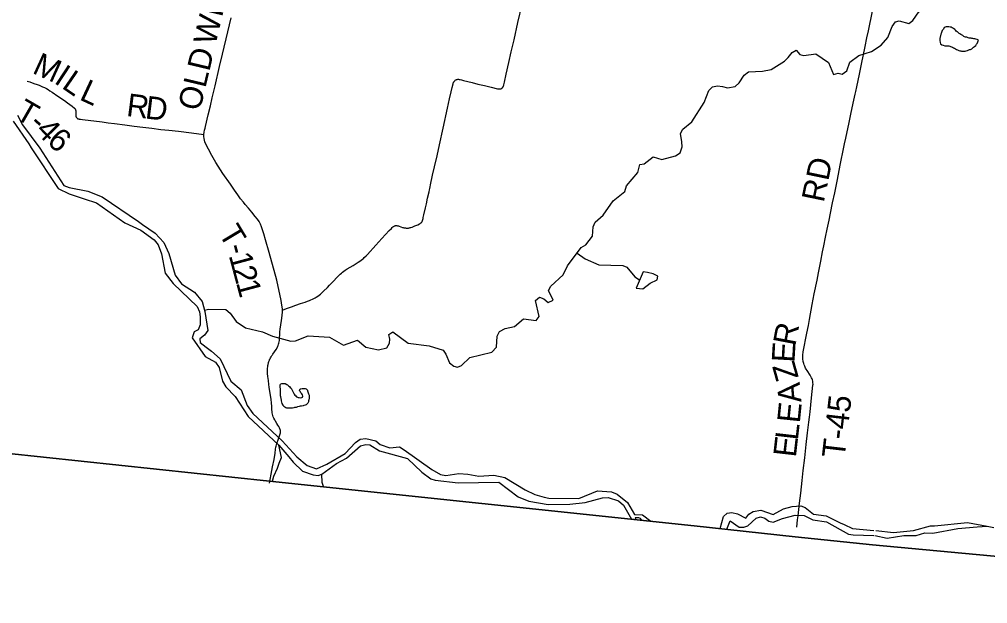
# Model space of a CAD drawing. Extents: x 1410790 to 1770854, y 448063 to 770588.
# Drawn here: x 1569641 to 1582368, y 571428 to 579109 of the extents above; entities that cross this region are included whole.
import ezdxf

# ---------------------------------------------------------------- set-up
doc = ezdxf.new("R2010")
doc.units = 0
for name, color, linetype in [('GM_X_Adjacent_County', 7, 'Continuous'), ('GM_X_County', 7, 'Continuous'), ('GM_X_Major_River', 7, 'Continuous'), ('GM_X_Minor_Lake', 7, 'Continuous'), ('GM_X_Minor_River', 7, 'Continuous'), ('GM_X_Township', 7, 'Continuous'), ('GM_X_Township_Road', 7, 'Continuous'), ('GM_X_Township_Road_Text', 7, 'Continuous')]:
    doc.layers.add(name, color=color, linetype=linetype)

msp = doc.modelspace()

# ---------------------------------------------------------------- linework, layer by layer
at = {"layer": 'GM_X_Adjacent_County'}
msp.add_lwpolyline([(1549909, 549765), (1551044, 562988), (1551312, 565815), (1551567, 568507), (1552180, 574981), (1554999, 574736), (1559309, 574361), (1567480, 573618), (1572928, 573040), (1578513, 572449), (1579838, 572308), (1580857, 572200), (1588468, 571492), (1591507, 571209), (1594558, 570925), (1600110, 570408)], dxfattribs=at)
at = {"layer": 'GM_X_County'}
msp.add_lwpolyline([(1546403, 575642), (1549246, 575317), (1549694, 575266), (1552180, 574981), (1554999, 574736), (1559309, 574361), (1567480, 573618), (1572928, 573040), (1578513, 572449), (1579838, 572308), (1580857, 572200), (1588468, 571492), (1591507, 571209), (1594558, 570925), (1600110, 570408)], dxfattribs=at)
at = {"layer": 'GM_X_Major_River'}
for points in [[(1569619, 577851), (1569684, 577723), (1569910, 577417)], [(1569561, 577772), (1569765, 577474), (1569796, 577419), (1570153, 576887), (1570294, 576816), (1570493, 576751), (1570656, 576695), (1571026, 576432), (1571238, 576336), (1571414, 576212)], [(1569910, 577417), (1570228, 576926), (1570296, 576898), (1570541, 576850), (1570728, 576776), (1571209, 576451), (1571262, 576412), (1571426, 576300), (1571542, 576177), (1571608, 576031), (1571688, 575748), (1571772, 575631), (1571944, 575521), (1572044, 575398), (1572081, 575269), (1572117, 575017), (1572074, 574958), (1572012, 574909), (1572019, 574859), (1572096, 574799), (1572167, 574749), (1572279, 574648), (1572419, 574353), (1572555, 574240), (1572634, 574033), (1572710, 573927), (1573097, 573567), (1573289, 573357), (1573423, 573244), (1573549, 573201), (1573682, 573260), (1573923, 573403), (1574060, 573548), (1574123, 573589), (1574196, 573601), (1574328, 573568), (1574383, 573521), (1574512, 573476), (1574637, 573489), (1574700, 573451), (1575062, 573190), (1575179, 573125), (1575245, 573111), (1575416, 573140), (1575536, 573131), (1575682, 573105), (1575877, 573115), (1576023, 573087), (1576290, 572925), (1576415, 572863), (1576539, 572826), (1576599, 572813), (1576996, 572812), (1577241, 572911), (1577423, 572898), (1577499, 572865), (1577635, 572757), (1577726, 572598)], [(1571414, 576212), (1571465, 576144), (1571510, 576027), (1571560, 575773), (1571662, 575636), (1571980, 575333), (1572010, 575266), (1572019, 575200), (1572018, 575144), (1572018, 575091), (1571993, 575028), (1571940, 574999), (1571914, 574923), (1572083, 574676), (1572220, 574601), (1572269, 574534), (1572311, 574354), (1572357, 574280), (1572478, 574149), (1572647, 573890), (1573054, 573509), (1573185, 573356), (1573239, 573288), (1573361, 573171), (1573505, 573119), (1573567, 573114), (1573617, 573129), (1573809, 573269), (1573941, 573342), (1574126, 573503), (1574194, 573519), (1574246, 573514), (1574377, 573435), (1574742, 573334), (1574930, 573157), (1575051, 573070), (1575105, 573050), (1575407, 573015), (1575945, 573023), (1576199, 572830), (1576337, 572777), (1576593, 572731), (1576878, 572734), (1577077, 572756), (1577305, 572819), (1577382, 572823), (1577515, 572778), (1577582, 572722), (1577686, 572538)], [(1572970, 573037), (1572984, 573103), (1573033, 573209), (1573057, 573276), (1573088, 573351), (1573054, 573509)], [(1573638, 572967), (1573622, 573020), (1573617, 573129)], [(1577726, 572598), (1577833, 572594), (1577943, 572510)], [(1577821, 572523), (1577814, 572533), (1577804, 572545), (1577785, 572556), (1577763, 572558), (1577746, 572557), (1577736, 572554)], [(1577736, 572554), (1577742, 572532)]]:
    msp.add_lwpolyline(points, dxfattribs=at)
at = {"layer": 'GM_X_Minor_Lake'}
for points in [[(1581799, 579004), (1581790, 578982), (1581780, 578971), (1581770, 578961), (1581766, 578949), (1581762, 578935), (1581757, 578925), (1581755, 578913), (1581740, 578859), (1581740, 578849), (1581742, 578831), (1581745, 578807), (1581751, 578789), (1581767, 578774), (1581783, 578768), (1581807, 578763), (1581825, 578763), (1581837, 578763), (1581847, 578761), (1581859, 578759), (1581871, 578756), (1581881, 578752), (1581895, 578748), (1581908, 578742), (1581920, 578735), (1581934, 578729), (1581946, 578721), (1581958, 578715), (1581972, 578708), (1581988, 578700), (1582002, 578696), (1582014, 578694), (1582024, 578689), (1582040, 578689), (1582056, 578691), (1582072, 578691), (1582088, 578694), (1582102, 578700), (1582114, 578704), (1582130, 578712), (1582144, 578715), (1582159, 578723), (1582169, 578731), (1582183, 578743), (1582197, 578752), (1582212, 578766), (1582224, 578784), (1582232, 578794), (1582249, 578834), (1582229, 578846), (1582215, 578848), (1582201, 578853), (1582187, 578855), (1582173, 578857), (1582161, 578859), (1582151, 578860), (1582139, 578862), (1582125, 578864), (1582111, 578868), (1582095, 578873), (1582079, 578877), (1582065, 578881), (1582055, 578885), (1582043, 578896), (1582026, 578904), (1582016, 578910), (1582004, 578918), (1581994, 578925), (1581976, 578939), (1581966, 578947), (1581956, 578955), (1581948, 578965), (1581939, 578978), (1581921, 578988), (1581903, 578998), (1581891, 579005), (1581877, 579007), (1581859, 579009), (1581841, 579010), (1581825, 579010), (1581799, 579004)], [(1577750, 575575), (1577838, 575565), (1577934, 575639), (1578025, 575685), (1578032, 575733), (1577973, 575765), (1577897, 575782), (1577841, 575788)], [(1577841, 575788), (1577750, 575575)], [(1573078, 574318), (1573090, 574320), (1573105, 574324), (1573117, 574324), (1573135, 574320), (1573155, 574310), (1573165, 574304), (1573179, 574293), (1573193, 574283), (1573203, 574271), (1573215, 574259), (1573222, 574245), (1573226, 574233), (1573234, 574215), (1573244, 574197), (1573254, 574182), (1573264, 574170), (1573276, 574158), (1573286, 574148), (1573296, 574144), (1573308, 574138), (1573320, 574136), (1573338, 574132), (1573354, 574140), (1573364, 574141), (1573366, 574157), (1573361, 574172), (1573353, 574186), (1573343, 574198), (1573335, 574212), (1573327, 574222), (1573325, 574236), (1573331, 574252), (1573343, 574252), (1573359, 574254), (1573371, 574254), (1573383, 574256), (1573399, 574256), (1573413, 574250), (1573427, 574235), (1573429, 574225), (1573435, 574213), (1573439, 574197), (1573443, 574187), (1573447, 574177), (1573449, 574167), (1573449, 574153), (1573451, 574141), (1573449, 574127), (1573446, 574105), (1573444, 574095), (1573440, 574081), (1573432, 574065), (1573424, 574053), (1573410, 574043), (1573396, 574035), (1573380, 574031), (1573370, 574029), (1573352, 574025), (1573333, 574023), (1573317, 574019), (1573299, 574013), (1573281, 574007), (1573269, 574008), (1573257, 574006), (1573247, 574002), (1573233, 573998), (1573219, 573998), (1573205, 573998), (1573191, 573998), (1573181, 573996), (1573167, 573996), (1573157, 573996), (1573143, 574000), (1573129, 574009), (1573117, 574021), (1573107, 574039), (1573097, 574061), (1573091, 574075), (1573085, 574093), (1573085, 574105), (1573083, 574115), (1573081, 574127), (1573079, 574137), (1573079, 574147), (1573075, 574160), (1573075, 574176), (1573074, 574186), (1573074, 574198), (1573072, 574212), (1573072, 574226), (1573072, 574240), (1573072, 574254), (1573068, 574266), (1573068, 574278), (1573070, 574288), (1573070, 574302), (1573072, 574312), (1573072, 574314)]]:
    msp.add_lwpolyline(points, dxfattribs=at)
at = {"layer": 'GM_X_Minor_River'}
for points in [[(1580970, 578770), (1581056, 578872), (1581112, 579015), (1581157, 579077), (1581207, 579092), (1581331, 579055), (1581385, 579094), (1581465, 579207), (1581568, 579284), (1581608, 579336), (1581625, 579391), (1581840, 579808), (1581837, 580046), (1581854, 580120), (1582035, 580188), (1582103, 580189), (1582157, 580194), (1582266, 580237), (1582388, 580586)], [(1572075, 575287), (1572129, 575299), (1572355, 575294), (1572414, 575248), (1572492, 575138), (1572612, 575055), (1572836, 575000), (1572969, 574944), (1573208, 574880), (1573272, 574885), (1573436, 574949), (1573718, 574931), (1573904, 574826), (1574088, 574892), (1574196, 574801), (1574361, 574763), (1574472, 574791), (1574505, 574854), (1574509, 574904), (1574496, 574967), (1574551, 575000), (1574750, 574854), (1575028, 574816), (1575211, 574761), (1575248, 574706), (1575295, 574595), (1575351, 574549), (1575402, 574536), (1575455, 574559), (1575561, 574663), (1575851, 574734), (1575911, 574801), (1575922, 574945), (1575953, 575005), (1576028, 575045), (1576149, 575073), (1576267, 575174), (1576433, 575148), (1576472, 575204), (1576425, 575411), (1576480, 575456), (1576535, 575435), (1576590, 575385), (1576657, 575416), (1576596, 575544), (1576625, 575601), (1576789, 575750), (1576845, 575871), (1577027, 576110), (1577087, 576144), (1577174, 576259), (1577183, 576381), (1577208, 576441), (1577316, 576536), (1577446, 576724), (1577599, 576847), (1577621, 576921), (1577771, 577098), (1577799, 577201), (1577855, 577212), (1577970, 577302), (1578085, 577267), (1578264, 577315), (1578325, 577356), (1578353, 577433), (1578350, 577501), (1578331, 577610), (1578362, 577666), (1578480, 577761), (1578644, 578014), (1578703, 578173), (1578751, 578224), (1578817, 578235), (1578883, 578225), (1578947, 578210), (1579049, 578227), (1579102, 578274), (1579169, 578377), (1579224, 578420), (1579408, 578428), (1579525, 578449), (1579697, 578559), (1579748, 578608), (1579800, 578673), (1579851, 578706), (1579898, 578649), (1579953, 578632), (1580112, 578654), (1580278, 578544), (1580341, 578386), (1580405, 578402), (1580457, 578387), (1580516, 578434), (1580559, 578547), (1580677, 578633), (1580840, 578685), (1580970, 578770)], [(1576971, 576037), (1577079, 575960), (1577260, 575884), (1577573, 575874), (1577626, 575853), (1577730, 575726), (1577793, 575684), (1577796, 575683)], [(1578852, 572414), (1578895, 572572), (1578946, 572615), (1579008, 572625), (1579082, 572609), (1579191, 572553), (1579228, 572606), (1579285, 572639), (1579387, 572656), (1579550, 572598), (1579684, 572672), (1579801, 572705), (1579912, 572714), (1579971, 572693), (1580078, 572606), (1580247, 572584), (1580428, 572490), (1580481, 572466), (1580592, 572415), (1580873, 572391)], [(1578939, 572405), (1578984, 572517), (1579102, 572432), (1579164, 572431), (1579217, 572450), (1579327, 572553), (1579382, 572568), (1579439, 572551), (1579491, 572512), (1579550, 572500), (1579674, 572547), (1579837, 572590), (1579957, 572587), (1580072, 572530), (1580252, 572504), (1580541, 572342), (1580603, 572333), (1580873, 572324)], [(1580898, 572388), (1581129, 572363), (1581392, 572388), (1581619, 572449), (1581671, 572451), (1582102, 572493), (1582362, 572445)], [(1580885, 572322), (1581050, 572290), (1581269, 572323), (1581431, 572323), (1581544, 572358), (1581650, 572354), (1581977, 572416), (1582230, 572439), (1582362, 572445)], [(1582362, 572445), (1582450, 572430)]]:
    msp.add_lwpolyline(points, dxfattribs=at)
at = {"layer": 'GM_X_Township'}
msp.add_lwpolyline([(1591507, 571209), (1588468, 571492), (1580857, 572200), (1579838, 572308), (1578513, 572449), (1572928, 573040), (1567480, 573618)], dxfattribs=at)
at = {"layer": 'GM_X_Township_Road'}
for points in [[(1574701, 576369), (1574705, 576368), (1574716, 576367), (1574726, 576366), (1574737, 576365), (1574748, 576365), (1574755, 576366), (1574763, 576367), (1574769, 576368), (1574779, 576371), (1574788, 576373), (1574803, 576378), (1574815, 576383), (1574840, 576393), (1574880, 576410), (1574901, 576422), (1574910, 576426), (1574917, 576432), (1574922, 576436), (1574931, 576445), (1574935, 576450), (1574938, 576456), (1574939, 576460), (1574942, 576467), (1574946, 576479), (1574948, 576490), (1574951, 576505), (1574959, 576540), (1574979, 576630), (1574991, 576685), (1575008, 576759), (1575027, 576842), (1575033, 576867), (1575038, 576887), (1575042, 576908), (1575047, 576932), (1575073, 577063), (1575097, 577170), (1575131, 577317), (1575164, 577460), (1575211, 577679), (1575269, 577941), (1575297, 578066), (1575317, 578158), (1575330, 578215), (1575342, 578263), (1575345, 578273), (1575350, 578282), (1575352, 578287), (1575355, 578292), (1575360, 578297), (1575364, 578302), (1575371, 578308), (1575377, 578312), (1575382, 578315), (1575387, 578318), (1575396, 578320), (1575405, 578321), (1575413, 578321), (1575420, 578320), (1575434, 578318), (1575453, 578313), (1575481, 578306), (1575594, 578278), (1575669, 578259), (1575757, 578238), (1575842, 578218), (1575928, 578196), (1575941, 578194), (1575947, 578194), (1575954, 578194), (1575962, 578194), (1575968, 578195), (1575973, 578197), (1575977, 578199), (1575984, 578204), (1575988, 578207), (1575992, 578211), (1575995, 578215), (1575998, 578220), (1576002, 578227), (1576004, 578232), (1576006, 578237), (1576008, 578244), (1576009, 578250), (1576017, 578282), (1576040, 578387), (1576075, 578543), (1576107, 578682), (1576144, 578842), (1576194, 579066), (1576249, 579303)], [(1579859, 572433), (1579870, 572530), (1579877, 572583), (1579896, 572748), (1579912, 572878), (1579931, 573045), (1579945, 573177), (1579965, 573344), (1579985, 573522), (1580002, 573674), (1580018, 573814), (1580025, 573879), (1580034, 573951), (1580054, 574135), (1580071, 574298), (1580073, 574313), (1580072, 574330), (1580069, 574353), (1580065, 574369), (1580060, 574382), (1580054, 574395), (1580044, 574413), (1580035, 574431), (1579996, 574493), (1579985, 574509), (1579976, 574524), (1579970, 574537), (1579965, 574548), (1579961, 574558), (1579957, 574569), (1579951, 574585), (1579946, 574599), (1579944, 574611), (1579942, 574621), (1579940, 574638), (1579938, 574664), (1579938, 574680), (1579939, 574696), (1579945, 574738), (1579994, 574983), (1580014, 575086), (1580029, 575165), (1580063, 575361), (1580088, 575499), (1580127, 575679), (1580146, 575778), (1580176, 575931), (1580200, 576053), (1580217, 576133), (1580239, 576246), (1580260, 576351), (1580284, 576468), (1580303, 576562), (1580331, 576698), (1580358, 576828), (1580393, 577002), (1580430, 577193), (1580449, 577282), (1580461, 577341), (1580487, 577472), (1580503, 577546), (1580547, 577752), (1580571, 577861), (1580603, 578006), (1580628, 578125), (1580635, 578160), (1580648, 578224), (1580683, 578389), (1580710, 578518), (1580758, 578752), (1580781, 578865), (1580801, 578960), (1580853, 579215)], [(1572066, 577597), (1572071, 577627), (1572077, 577652), (1572083, 577679), (1572088, 577701), (1572125, 577855), (1572152, 577973), (1572176, 578078), (1572214, 578237), (1572273, 578488), (1572312, 578652), (1572380, 578944), (1572426, 579130)], [(1569746, 578298), (1569781, 578286), (1569831, 578268), (1569877, 578252), (1569900, 578242), (1569926, 578233), (1569944, 578224), (1569970, 578213), (1569997, 578199), (1570019, 578186), (1570043, 578171), (1570071, 578151), (1570145, 578101), (1570235, 578041), (1570274, 578013), (1570334, 577969), (1570364, 577943), (1570370, 577937), (1570373, 577933), (1570376, 577929), (1570379, 577923), (1570381, 577916), (1570383, 577911), (1570384, 577904), (1570385, 577897), (1570384, 577886), (1570384, 577873), (1570383, 577857), (1570383, 577851), (1570383, 577843), (1570384, 577839), (1570385, 577833), (1570387, 577829), (1570390, 577824), (1570393, 577819), (1570396, 577815), (1570399, 577810), (1570403, 577807), (1570406, 577805), (1570411, 577803), (1570416, 577801), (1570421, 577800), (1570426, 577799), (1570443, 577797), (1570471, 577793), (1570728, 577762), (1570810, 577751), (1570892, 577739), (1571027, 577722), (1571151, 577706), (1571265, 577692), (1571382, 577677), (1571502, 577663), (1571607, 577652), (1571734, 577638), (1571903, 577617), (1572066, 577597)], [(1573098, 575286), (1573098, 575286), (1573098, 575302), (1573093, 575350), (1573083, 575412), (1573024, 575679), (1572926, 576043), (1572876, 576210), (1572854, 576291), (1572839, 576341), (1572824, 576382), (1572811, 576417), (1572793, 576450), (1572771, 576482), (1572743, 576517), (1572698, 576573), (1572654, 576626), (1572609, 576677), (1572586, 576705), (1572549, 576751), (1572514, 576801), (1572471, 576863), (1572415, 576943), (1572318, 577084), (1572223, 577226), (1572172, 577318), (1572126, 577402), (1572096, 577461), (1572081, 577501), (1572075, 577523), (1572070, 577542), (1572066, 577567), (1572065, 577581), (1572066, 577597)], [(1573098, 575286), (1573107, 575289), (1573164, 575311), (1573218, 575331), (1573274, 575351), (1573336, 575372), (1573398, 575393), (1573429, 575404), (1573454, 575413), (1573474, 575421), (1573496, 575431), (1573510, 575438), (1573530, 575449), (1573543, 575457), (1573563, 575470), (1573580, 575483), (1573599, 575498), (1573612, 575510), (1573641, 575535), (1573692, 575586), (1573719, 575614), (1573756, 575655), (1573829, 575730), (1573847, 575748), (1573860, 575761), (1573875, 575774), (1573888, 575784), (1573907, 575798), (1573925, 575811), (1573952, 575829), (1573990, 575851), (1574027, 575872), (1574096, 575916), (1574116, 575930), (1574133, 575942), (1574151, 575957), (1574163, 575967), (1574175, 575979), (1574199, 576002), (1574218, 576020), (1574329, 576140), (1574405, 576228), (1574504, 576333), (1574531, 576361), (1574542, 576372), (1574550, 576380), (1574557, 576385), (1574562, 576388), (1574567, 576391), (1574573, 576393), (1574580, 576396), (1574587, 576397), (1574589, 576397)], [(1574589, 576397), (1574595, 576398), (1574604, 576398), (1574613, 576396), (1574624, 576394), (1574635, 576390), (1574679, 576375), (1574687, 576373), (1574697, 576370), (1574701, 576369)], [(1572929, 573013), (1572939, 573058), (1572952, 573131), (1572970, 573225), (1572989, 573323), (1573003, 573406), (1573010, 573457), (1573014, 573486), (1573017, 573499), (1573023, 573517), (1573027, 573531), (1573047, 573593), (1573069, 573658), (1573073, 573673), (1573074, 573688), (1573072, 573702), (1573069, 573715), (1573065, 573726), (1573060, 573739), (1573051, 573755), (1573039, 573774), (1573026, 573795), (1573008, 573826), (1572998, 573844), (1572988, 573864), (1572979, 573885), (1572974, 573901), (1572968, 573920), (1572965, 573936), (1572963, 573955), (1572961, 573976), (1572958, 574020), (1572955, 574069), (1572951, 574112), (1572927, 574273), (1572922, 574308), (1572915, 574362), (1572907, 574413), (1572903, 574452), (1572903, 574467), (1572903, 574485), (1572903, 574496), (1572904, 574506), (1572905, 574521), (1572907, 574544), (1572909, 574557), (1572911, 574571), (1572912, 574581), (1572915, 574590), (1572917, 574600), (1572921, 574612), (1572924, 574621), (1572928, 574630), (1572931, 574637), (1572936, 574646), (1572943, 574661), (1572951, 574673), (1572956, 574682), (1572962, 574691), (1572968, 574700), (1572974, 574709), (1573015, 574768), (1573035, 574800), (1573040, 574812), (1573045, 574823), (1573049, 574837), (1573052, 574851), (1573056, 574869), (1573060, 574888), (1573061, 574908), (1573064, 574974), (1573066, 575000), (1573070, 575037), (1573086, 575151), (1573095, 575217), (1573099, 575266), (1573098, 575286)]]:
    msp.add_lwpolyline(points, dxfattribs=at)

# ---------------------------------------------------------------- texts
at = {"layer": 'GM_X_Township_Road_Text'}
for s, rotation, p in [('WINCHESTER', 76.6941, (1572217, 578757)), ('OLD', 76.6822, (1572014, 577894)), ('M', 335.5211, (1569799, 578409)), ('I', 326.717, (1570085, 578280)), ('L', 325.4286, (1570186, 578214)), ('L', 335.0031, (1570418, 578060)), ('T', 329.9848, (1569571, 577816)), ('R', 352.6813, (1571039, 577840)), ('D', 352.9654, (1571285, 577808)), ('-', 318.1172, (1569752, 577714)), ('4', 314.7719, (1569841, 577635)), ('6', 319.3704, (1569990, 577485)), ('RD', 78.3088, (1580214, 576692)), ('T', 300.8958, (1572253, 576297)), ('1', 285.0669, (1572392, 576006)), ('-', 285.301, (1572360, 576124)), ('2', 284.9696, (1572440, 575827)), ('1', 284.9482, (1572488, 575649)), ('R', 79.2309, (1579840, 574806)), ('E', 86.7197, (1579829, 574592)), ('Z', 105.7333, (1579887, 574402)), ('A', 95.2605, (1579922, 574080)), ('T-45', 83.3908, (1580487, 573332)), ('E', 84.233, (1579899, 573794)), ('L', 83.4594, (1579873, 573567)), ('E', 83.4501, (1579847, 573344))]:
    msp.add_text(s, height=300, rotation=rotation, dxfattribs=at).set_placement(p)

doc.saveas('drawing.dxf')
